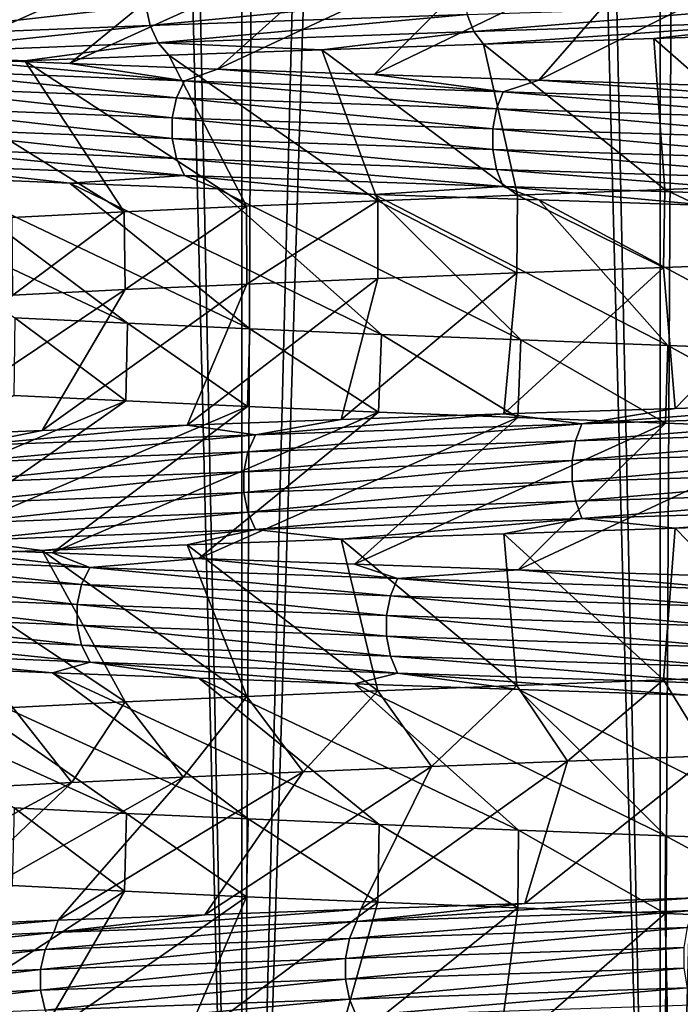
# Model space of a CAD drawing. Header units: metres. Extents: x -206 to 75, y -104 to 104.
# Tile 477 of 656: x -7.42 to -4.98, y -93.25 to -89.61. Entities that reach past the tile are written whole.
import ezdxf

# ---------------------------------------------------------------- set-up
doc = ezdxf.new("R2010")
doc.units = ezdxf.units.M
doc.layers.add('solid_01_1-CONSUMER_THERM_B_125288', color=7, linetype='CONTINUOUS')

msp = doc.modelspace()

# ---------------------------------------------------------------- linework, layer by layer
at = {"layer": 'solid_01_1-CONSUMER_THERM_B_125288'}
for points in [[(-4.244166, -66.632355, 36.999081), (-5.052819, -66.65136, 36.69463), (-5.051296, -97, 36.695255)], [(-4.244166, -66.632355, 36.999081), (-5.051296, -97, 36.695255), (-3.416415, -97, 37.250221)], [(-5.839954, -66.670242, 36.33786), (-6.60177, -66.689018, 35.930511), (-6.599802, -97, 35.931637)], [(-5.839954, -66.670242, 36.33786), (-6.599802, -97, 35.931637), (-5.051296, -97, 36.695255)], [(-5.052819, -66.65136, 36.69463), (-5.839954, -66.670242, 36.33786), (-5.051296, -97, 36.695255)], [(-7.335672, -66.707863, 35.473965), (-8.037544, -66.726852, 34.97081), (-8.035554, -97, 34.972336)], [(-7.335672, -66.707863, 35.473965), (-8.035554, -97, 34.972336), (-6.599802, -97, 35.931637)], [(-6.60177, -66.689018, 35.930511), (-7.335672, -66.707863, 35.473965), (-6.599802, -97, 35.931637)], [(-7.928323, -67.258987, 13.946247), (-7.213043, -67.277962, 13.445046), (-8.0356, -97, 14.027699)], [(-7.213043, -67.277962, 13.445046), (-6.599861, -97, 13.068396), (-8.0356, -97, 14.027699)], [(-7.213043, -67.277962, 13.445046), (-6.465989, -67.29705, 12.992133), (-6.599861, -97, 13.068396)], [(-6.465989, -67.29705, 12.992133), (-5.691119, -67.316277, 12.589871), (-6.599861, -97, 13.068396)], [(-5.691119, -67.316277, 12.589871), (-5.051363, -97, 12.304773), (-6.599861, -97, 13.068396)], [(-5.691119, -67.316277, 12.589871), (-4.890752, -67.335487, 12.239472), (-5.051363, -97, 12.304773)], [(-4.890752, -67.335487, 12.239472), (-4.069489, -67.354546, 11.94296), (-5.051363, -97, 12.304773)], [(-4.069489, -67.354546, 11.94296), (-3.416506, -97, 11.749804), (-5.051363, -97, 12.304773)], [(-7.023202, -89.207405, 18.403719), (-7.440537, -89.186722, 18.920717), (-8.211243, -89.731255, 18.214853)], [(-7.023202, -89.207405, 18.403719), (-8.211243, -89.731255, 18.214853), (-7.743884, -89.751816, 17.647469)], [(-6.569788, -89.228218, 17.917608), (-7.023202, -89.207405, 18.403719), (-7.743884, -89.751816, 17.647469)], [(-6.569788, -89.228218, 17.917608), (-7.743884, -89.751816, 17.647469), (-7.235604, -89.772491, 17.113083)], [(-6.083146, -89.248924, 17.465418), (-6.569788, -89.228218, 17.917608), (-7.235604, -89.772491, 17.113083)], [(-6.083146, -89.248924, 17.465418), (-7.235604, -89.772491, 17.113083), (-6.689578, -89.793152, 16.615295)], [(-5.56697, -89.269409, 17.050245), (-6.083146, -89.248924, 17.465418), (-6.689578, -89.793152, 16.615295)], [(-5.56697, -89.269409, 17.050245), (-6.689578, -89.793152, 16.615295), (-6.109524, -89.813744, 16.157619)], [(-5.023874, -89.289772, 16.673717), (-5.56697, -89.269409, 17.050245), (-6.109524, -89.813744, 16.157619)], [(-5.023874, -89.289772, 16.673717), (-6.109524, -89.813744, 16.157619), (-5.500087, -89.834251, 15.743564)], [(-4.455948, -89.310226, 16.337002), (-5.023874, -89.289772, 16.673717), (-5.500087, -89.834251, 15.743564)], [(-4.455948, -89.310226, 16.337002), (-5.500087, -89.834251, 15.743564), (-4.864862, -89.854752, 15.375299)], [(-6.955036, -89.559059, 32.328148), (-5.779329, -89.51812, 33.232227), (-6.938812, -89.632484, 32.309887)], [(-5.779329, -89.51812, 33.232227), (-5.765848, -89.591553, 33.211857), (-6.938812, -89.632484, 32.309887)], [(-7.991052, -89.599998, 31.266563), (-6.955036, -89.559059, 32.328148), (-7.972411, -89.673424, 31.250778)], [(-6.955036, -89.559059, 32.328148), (-6.938812, -89.632484, 32.309887), (-7.972411, -89.673424, 31.250778)], [(-5.765848, -89.591553, 33.211857), (-4.476808, -89.550613, 33.938778), (-5.740939, -89.654892, 33.174221)], [(-4.476808, -89.550613, 33.938778), (-4.457467, -89.61396, 33.898003), (-5.740939, -89.654892, 33.174221)], [(-6.938812, -89.632484, 32.309887), (-5.765848, -89.591553, 33.211857), (-6.908835, -89.695831, 32.276146)], [(-5.765848, -89.591553, 33.211857), (-5.740939, -89.654892, 33.174221), (-6.908835, -89.695831, 32.276146)], [(-7.972411, -89.673424, 31.250778), (-6.938812, -89.632484, 32.309887), (-7.937969, -89.736763, 31.221613)], [(-6.938812, -89.632484, 32.309887), (-6.908835, -89.695831, 32.276146), (-7.937969, -89.736763, 31.221613)], [(-5.740939, -89.654892, 33.174221), (-4.457467, -89.61396, 33.898003), (-5.704911, -89.701096, 33.12429)], [(-4.457467, -89.61396, 33.898003), (-5.075432, -89.68042, 33.508896), (-5.704911, -89.701096, 33.12429)], [(-4.457467, -89.61396, 33.898003), (-4.419025, -89.659767, 33.848335), (-5.075432, -89.68042, 33.508896)], [(-6.908835, -89.695831, 32.276146), (-5.740939, -89.654892, 33.174221), (-6.303402, -89.72168, 32.697239)], [(-5.740939, -89.654892, 33.174221), (-5.704911, -89.701096, 33.12429), (-6.303402, -89.72168, 32.697239)], [(-5.075432, -89.68042, 33.508896), (-4.419025, -89.659767, 33.848335), (-4.462286, -90.2183, 32.659534)], [(-7.937969, -89.736763, 31.221613), (-6.908835, -89.695831, 32.276146), (-7.403191, -89.762703, 31.718935)], [(-6.908835, -89.695831, 32.276146), (-6.869834, -89.742172, 32.228508), (-7.403191, -89.762703, 31.718935)], [(-6.908835, -89.695831, 32.276146), (-6.303402, -89.72168, 32.697239), (-6.869834, -89.742172, 32.228508)], [(-6.303402, -89.72168, 32.697239), (-5.704911, -89.701096, 33.12429), (-5.579215, -90.25985, 31.940588)], [(-5.704911, -89.701096, 33.12429), (-5.075432, -89.68042, 33.508896), (-5.033578, -90.239082, 32.320045)], [(-5.704911, -89.701096, 33.12429), (-5.033578, -90.239082, 32.320045), (-5.579215, -90.25985, 31.940588)], [(-5.075432, -89.68042, 33.508896), (-4.462286, -90.2183, 32.659534), (-5.033578, -90.239082, 32.320045)], [(-7.937969, -89.736763, 31.221613), (-7.403191, -89.762703, 31.718935), (-7.899819, -89.783325, 31.17173)], [(-7.403191, -89.762703, 31.718935), (-6.869834, -89.742172, 32.228508), (-6.582498, -90.300911, 31.069681)], [(-6.869834, -89.742172, 32.228508), (-6.303402, -89.72168, 32.697239), (-6.096303, -90.280426, 31.523182)], [(-6.869834, -89.742172, 32.228508), (-6.096303, -90.280426, 31.523182), (-6.582498, -90.300911, 31.069681)], [(-6.303402, -89.72168, 32.697239), (-5.579215, -90.25985, 31.940588), (-6.096303, -90.280426, 31.523182)], [(-7.899819, -89.783325, 31.17173), (-7.403191, -89.762703, 31.718935), (-7.034755, -90.321472, 30.582945)], [(-6.811519, -89.836617, 16.638697), (-7.743884, -89.751816, 17.647469), (-7.854369, -89.795677, 17.679686)], [(-6.811519, -89.836617, 16.638697), (-7.235604, -89.772491, 17.113083), (-7.743884, -89.751816, 17.647469)], [(-7.403191, -89.762703, 31.718935), (-6.582498, -90.300911, 31.069681), (-7.034755, -90.321472, 30.582945)], [(-6.811519, -89.836617, 16.638697), (-6.689578, -89.793152, 16.615295), (-7.235604, -89.772491, 17.113083)], [(-7.899819, -89.783325, 31.17173), (-7.034755, -90.321472, 30.582945), (-7.449917, -90.342133, 30.066753)], [(-7.854369, -89.795677, 17.679686), (-7.888376, -89.859085, 17.650156), (-6.841011, -89.900024, 16.604658)], [(-6.811519, -89.836617, 16.638697), (-7.854369, -89.795677, 17.679686), (-6.841011, -89.900024, 16.604658)], [(-5.632663, -89.877548, 15.754671), (-6.689578, -89.793152, 16.615295), (-6.811519, -89.836617, 16.638697)], [(-5.632663, -89.877548, 15.754671), (-6.109524, -89.813744, 16.157619), (-6.689578, -89.793152, 16.615295)], [(-5.632663, -89.877548, 15.754671), (-5.500087, -89.834251, 15.743564), (-6.109524, -89.813744, 16.157619)], [(-6.811519, -89.836617, 16.638697), (-6.841011, -89.900024, 16.604658), (-5.657052, -89.940956, 15.716806)], [(-5.632663, -89.877548, 15.754671), (-6.811519, -89.836617, 16.638697), (-5.657052, -89.940956, 15.716806)], [(-4.340573, -89.918488, 15.046753), (-5.500087, -89.834251, 15.743564), (-5.632663, -89.877548, 15.754671)], [(-4.340573, -89.918488, 15.046753), (-4.864862, -89.854752, 15.375299), (-5.500087, -89.834251, 15.743564)], [(-7.888376, -89.859085, 17.650156), (-7.906735, -89.932549, 17.634212), (-6.856932, -89.973488, 16.586283)], [(-6.841011, -89.900024, 16.604658), (-7.888376, -89.859085, 17.650156), (-6.856932, -89.973488, 16.586283)], [(-5.632663, -89.877548, 15.754671), (-5.657052, -89.940956, 15.716806), (-4.359367, -89.981895, 15.005823)], [(-4.340573, -89.918488, 15.046753), (-5.632663, -89.877548, 15.754671), (-4.359367, -89.981895, 15.005823)], [(-6.841011, -89.900024, 16.604658), (-6.856932, -89.973488, 16.586283), (-5.670217, -90.01442, 15.696363)], [(-5.657052, -89.940956, 15.716806), (-6.841011, -89.900024, 16.604658), (-5.670217, -90.01442, 15.696363)], [(-7.906735, -89.932549, 17.634212), (-7.906686, -90.009354, 17.634253), (-6.856889, -90.050285, 16.58633)], [(-6.856932, -89.973488, 16.586283), (-7.906735, -89.932549, 17.634212), (-6.856889, -90.050285, 16.58633)], [(-5.657052, -89.940956, 15.716806), (-5.670217, -90.01442, 15.696363), (-4.369512, -90.055359, 14.983727)], [(-4.359367, -89.981895, 15.005823), (-5.657052, -89.940956, 15.716806), (-4.369512, -90.055359, 14.983727)], [(-6.856932, -89.973488, 16.586283), (-6.856889, -90.050285, 16.58633), (-5.670181, -90.091225, 15.696417)], [(-5.670217, -90.01442, 15.696363), (-6.856932, -89.973488, 16.586283), (-5.670181, -90.091225, 15.696417)], [(-7.906686, -90.009354, 17.634253), (-7.888241, -90.082779, 17.650269), (-6.840893, -90.123718, 16.60479)], [(-6.856889, -90.050285, 16.58633), (-7.906686, -90.009354, 17.634253), (-6.840893, -90.123718, 16.60479)], [(-5.670217, -90.01442, 15.696363), (-5.670181, -90.091225, 15.696417), (-4.369484, -90.132156, 14.983784)], [(-4.369512, -90.055359, 14.983727), (-5.670217, -90.01442, 15.696363), (-4.369484, -90.132156, 14.983784)], [(-6.856889, -90.050285, 16.58633), (-6.840893, -90.123718, 16.60479), (-5.656953, -90.16465, 15.716953)], [(-5.670181, -90.091225, 15.696417), (-6.856889, -90.050285, 16.58633), (-5.656953, -90.16465, 15.716953)], [(-7.888241, -90.082779, 17.650269), (-7.854163, -90.146118, 17.679861), (-6.81134, -90.187057, 16.638899)], [(-6.840893, -90.123718, 16.60479), (-7.888241, -90.082779, 17.650269), (-6.81134, -90.187057, 16.638899)], [(-5.670181, -90.091225, 15.696417), (-5.656953, -90.16465, 15.716953), (-4.359291, -90.205589, 15.005982)], [(-4.369484, -90.132156, 14.983784), (-5.670181, -90.091225, 15.696417), (-4.359291, -90.205589, 15.005982)], [(-7.854163, -90.146118, 17.679861), (-7.743876, -90.195107, 17.647459), (-7.235609, -90.21563, 17.113085)], [(-6.81134, -90.187057, 16.638899), (-7.854163, -90.146118, 17.679861), (-7.235609, -90.21563, 17.113085)], [(-6.840893, -90.123718, 16.60479), (-6.81134, -90.187057, 16.638899), (-5.632514, -90.227989, 15.754897)], [(-5.656953, -90.16465, 15.716953), (-6.840893, -90.123718, 16.60479), (-5.632514, -90.227989, 15.754897)], [(-8.211234, -90.174606, 18.214842), (-7.440299, -90.713432, 18.920399), (-7.022905, -90.734016, 18.403378)], [(-7.743876, -90.195107, 17.647459), (-8.211234, -90.174606, 18.214842), (-7.022905, -90.734016, 18.403378)], [(-5.656953, -90.16465, 15.716953), (-5.632514, -90.227989, 15.754897), (-4.340458, -90.268929, 15.046998)], [(-4.359291, -90.205589, 15.005982), (-5.656953, -90.16465, 15.716953), (-4.340458, -90.268929, 15.046998)], [(-7.743876, -90.195107, 17.647459), (-7.022905, -90.734016, 18.403378), (-6.56942, -90.754501, 17.91724)], [(-7.235609, -90.21563, 17.113085), (-7.743876, -90.195107, 17.647459), (-6.56942, -90.754501, 17.91724)], [(-6.81134, -90.187057, 16.638899), (-7.235609, -90.21563, 17.113085), (-6.689593, -90.236244, 16.615309)], [(-7.235609, -90.21563, 17.113085), (-6.56942, -90.754501, 17.91724), (-6.082713, -90.775055, 17.465044)], [(-6.689593, -90.236244, 16.615309), (-7.235609, -90.21563, 17.113085), (-6.082713, -90.775055, 17.465044)], [(-6.81134, -90.187057, 16.638899), (-6.689593, -90.236244, 16.615309), (-6.109534, -90.25692, 16.157627)], [(-5.632514, -90.227989, 15.754897), (-6.81134, -90.187057, 16.638899), (-6.109534, -90.25692, 16.157627)], [(-4.468794, -90.506668, 32.655972), (-5.033578, -90.239082, 32.320045), (-4.462286, -90.2183, 32.659534)], [(-6.689593, -90.236244, 16.615309), (-6.082713, -90.775055, 17.465044), (-5.566495, -90.7957, 17.049891)], [(-6.109534, -90.25692, 16.157627), (-6.689593, -90.236244, 16.615309), (-5.566495, -90.7957, 17.049891)], [(-5.632514, -90.227989, 15.754897), (-6.109534, -90.25692, 16.157627), (-5.500091, -90.277573, 15.743567)], [(-5.632514, -90.227989, 15.754897), (-5.500091, -90.277573, 15.743567), (-4.864868, -90.298088, 15.375301)], [(-4.340458, -90.268929, 15.046998), (-5.632514, -90.227989, 15.754897), (-4.864868, -90.298088, 15.375301)], [(-5.038711, -90.527145, 32.316738), (-5.579215, -90.25985, 31.940588), (-5.033578, -90.239082, 32.320045)], [(-5.038711, -90.527145, 32.316738), (-5.033578, -90.239082, 32.320045), (-4.468794, -90.506668, 32.655972)], [(-6.581015, -90.588837, 31.071167), (-6.582498, -90.300911, 31.069681), (-6.096303, -90.280426, 31.523182)], [(-6.581015, -90.588837, 31.071167), (-6.096303, -90.280426, 31.523182), (-6.096847, -90.568115, 31.522711)], [(-6.109534, -90.25692, 16.157627), (-5.566495, -90.7957, 17.049891), (-5.023389, -90.816391, 16.673407)], [(-5.500091, -90.277573, 15.743567), (-6.109534, -90.25692, 16.157627), (-5.023389, -90.816391, 16.673407)], [(-6.096847, -90.568115, 31.522711), (-6.096303, -90.280426, 31.523182), (-5.582019, -90.547554, 31.938486)], [(-5.582019, -90.547554, 31.938486), (-6.096303, -90.280426, 31.523182), (-5.579215, -90.25985, 31.940588)], [(-5.582019, -90.547554, 31.938486), (-5.579215, -90.25985, 31.940588), (-5.038711, -90.527145, 32.316738)], [(-5.500091, -90.277573, 15.743567), (-5.023389, -90.816391, 16.673407), (-4.455482, -90.836945, 16.336748)], [(-4.864868, -90.298088, 15.375301), (-5.500091, -90.277573, 15.743567), (-4.455482, -90.836945, 16.336748)], [(-7.44721, -90.63002, 30.070374), (-7.449917, -90.342133, 30.066753), (-7.034755, -90.321472, 30.582945)], [(-7.44721, -90.63002, 30.070374), (-7.034755, -90.321472, 30.582945), (-7.031966, -90.609505, 30.58617)], [(-7.031966, -90.609505, 30.58617), (-7.034755, -90.321472, 30.582945), (-6.582498, -90.300911, 31.069681)], [(-7.031966, -90.609505, 30.58617), (-6.582498, -90.300911, 31.069681), (-6.581015, -90.588837, 31.071167)], [(-5.038711, -90.527145, 32.316738), (-4.468794, -90.506668, 32.655972), (-4.995736, -91.049049, 33.55328)], [(-4.468794, -90.506668, 32.655972), (-4.336432, -91.028404, 33.886974), (-4.995736, -91.049049, 33.55328)], [(-5.038711, -90.527145, 32.316738), (-4.995736, -91.049049, 33.55328), (-5.629501, -91.069633, 33.173607)], [(-5.582019, -90.547554, 31.938486), (-5.038711, -90.527145, 32.316738), (-5.629501, -91.069633, 33.173607)], [(-6.096847, -90.568115, 31.522711), (-6.232245, -91.090118, 32.751427), (-6.801935, -91.110634, 32.288445)], [(-6.581015, -90.588837, 31.071167), (-6.096847, -90.568115, 31.522711), (-6.801935, -91.110634, 32.288445)], [(-5.582019, -90.547554, 31.938486), (-5.629501, -91.069633, 33.173607), (-6.232245, -91.090118, 32.751427)], [(-6.096847, -90.568115, 31.522711), (-5.582019, -90.547554, 31.938486), (-6.232245, -91.090118, 32.751427)], [(-7.031966, -90.609505, 30.58617), (-7.339131, -91.131287, 31.784149), (-7.840524, -91.15197, 31.241306)], [(-7.44721, -90.63002, 30.070374), (-7.031966, -90.609505, 30.58617), (-7.840524, -91.15197, 31.241306)], [(-6.581015, -90.588837, 31.071167), (-6.801935, -91.110634, 32.288445), (-7.339131, -91.131287, 31.784149)], [(-7.031966, -90.609505, 30.58617), (-6.581015, -90.588837, 31.071167), (-7.339131, -91.131287, 31.784149)], [(-7.028803, -91.021385, 18.410177), (-7.440299, -90.713432, 18.920399), (-7.443511, -91.00087, 18.924685)], [(-7.028803, -91.021385, 18.410177), (-7.022905, -90.734016, 18.403378), (-7.440299, -90.713432, 18.920399)], [(-6.578492, -91.042076, 17.926306), (-7.022905, -90.734016, 18.403378), (-7.028803, -91.021385, 18.410177)], [(-6.578492, -91.042076, 17.926306), (-6.56942, -90.754501, 17.91724), (-7.022905, -90.734016, 18.403378)], [(-6.094212, -91.062744, 17.475004), (-6.56942, -90.754501, 17.91724), (-6.578492, -91.042076, 17.926306)], [(-6.094212, -91.062744, 17.475004), (-6.082713, -90.775055, 17.465044), (-6.56942, -90.754501, 17.91724)], [(-5.577695, -91.083321, 17.058271), (-6.082713, -90.775055, 17.465044), (-6.094212, -91.062744, 17.475004)], [(-5.577695, -91.083321, 17.058271), (-5.566495, -90.7957, 17.049891), (-6.082713, -90.775055, 17.465044)], [(-5.03188, -91.103806, 16.678864), (-5.566495, -90.7957, 17.049891), (-5.577695, -91.083321, 17.058271)], [(-5.03188, -91.103806, 16.678864), (-5.023389, -90.816391, 16.673407), (-5.566495, -90.7957, 17.049891)], [(-4.460704, -91.124329, 16.3396), (-5.023389, -90.816391, 16.673407), (-5.03188, -91.103806, 16.678864)], [(-4.460704, -91.124329, 16.3396), (-4.455482, -90.836945, 16.336748), (-5.023389, -90.816391, 16.673407)], [(-7.028803, -91.021385, 18.410177), (-7.443511, -91.00087, 18.924685), (-8.2651, -91.54306, 18.285923)], [(-7.028803, -91.021385, 18.410177), (-8.2651, -91.54306, 18.285923), (-7.803605, -91.563553, 17.715429)], [(-6.578492, -91.042076, 17.926306), (-7.028803, -91.021385, 18.410177), (-7.803605, -91.563553, 17.715429)], [(-6.578492, -91.042076, 17.926306), (-7.803605, -91.563553, 17.715429), (-7.300748, -91.584198, 17.177347)], [(-6.094212, -91.062744, 17.475004), (-6.578492, -91.042076, 17.926306), (-7.300748, -91.584198, 17.177347)], [(-5.341059, -91.105621, 33.425949), (-5.629501, -91.069633, 33.173607), (-4.995736, -91.049049, 33.55328)], [(-5.341059, -91.105621, 33.425949), (-4.995736, -91.049049, 33.55328), (-4.336432, -91.028404, 33.886974)], [(-5.341059, -91.105621, 33.425949), (-4.336432, -91.028404, 33.886974), (-4.026206, -91.064682, 34.09119)], [(-6.094212, -91.062744, 17.475004), (-7.300748, -91.584198, 17.177347), (-6.759107, -91.604881, 16.674809)], [(-6.548939, -91.146553, 32.582226), (-6.801935, -91.110634, 32.288445), (-6.232245, -91.090118, 32.751427)], [(-5.577695, -91.083321, 17.058271), (-6.094212, -91.062744, 17.475004), (-6.759107, -91.604881, 16.674809)], [(-5.577695, -91.083321, 17.058271), (-6.759107, -91.604881, 16.674809), (-6.183004, -91.625504, 16.212021)], [(-6.548939, -91.146553, 32.582226), (-6.232245, -91.090118, 32.751427), (-5.629501, -91.069633, 33.173607)], [(-6.548939, -91.146553, 32.582226), (-5.629501, -91.069633, 33.173607), (-5.341059, -91.105621, 33.425949)], [(-5.03188, -91.103806, 16.678864), (-5.577695, -91.083321, 17.058271), (-6.183004, -91.625504, 16.212021)], [(-5.341059, -91.105621, 33.425949), (-4.026206, -91.064682, 34.09119), (-5.364184, -91.169029, 33.464596)], [(-4.026206, -91.064682, 34.09119), (-4.043638, -91.12809, 34.132717), (-5.364184, -91.169029, 33.464596)], [(-7.624732, -91.187492, 31.575457), (-7.339131, -91.131287, 31.784149), (-6.801935, -91.110634, 32.288445)], [(-7.624732, -91.187492, 31.575457), (-6.801935, -91.110634, 32.288445), (-6.548939, -91.146553, 32.582226)], [(-6.548939, -91.146553, 32.582226), (-5.341059, -91.105621, 33.425949), (-6.577294, -91.209961, 32.617218)], [(-5.341059, -91.105621, 33.425949), (-5.364184, -91.169029, 33.464596), (-6.577294, -91.209961, 32.617218)], [(-5.03188, -91.103806, 16.678864), (-6.183004, -91.625504, 16.212021), (-5.576363, -91.646042, 15.792045)], [(-4.460704, -91.124329, 16.3396), (-5.03188, -91.103806, 16.678864), (-5.576363, -91.646042, 15.792045)], [(-4.460704, -91.124329, 16.3396), (-5.576363, -91.646042, 15.792045), (-4.943444, -91.666534, 15.417601)], [(-5.364184, -91.169029, 33.464596), (-4.043638, -91.12809, 34.132717), (-5.376669, -91.242493, 33.485458)], [(-4.043638, -91.12809, 34.132717), (-4.05305, -91.201553, 34.155136), (-5.376669, -91.242493, 33.485458)], [(-7.624732, -91.187492, 31.575457), (-7.840524, -91.15197, 31.241306), (-7.339131, -91.131287, 31.784149)], [(-7.624732, -91.187492, 31.575457), (-6.548939, -91.146553, 32.582226), (-7.657745, -91.2509, 31.606092)], [(-6.548939, -91.146553, 32.582226), (-6.577294, -91.209961, 32.617218), (-7.657745, -91.2509, 31.606092)], [(-6.577294, -91.209961, 32.617218), (-5.364184, -91.169029, 33.464596), (-6.592602, -91.283424, 32.636108)], [(-5.364184, -91.169029, 33.464596), (-5.376669, -91.242493, 33.485458), (-6.592602, -91.283424, 32.636108)], [(-5.376669, -91.242493, 33.485458), (-4.05305, -91.201553, 34.155136), (-5.376638, -91.31929, 33.485405)], [(-4.05305, -91.201553, 34.155136), (-4.053027, -91.278358, 34.155079), (-5.376638, -91.31929, 33.485405)], [(-7.657745, -91.2509, 31.606092), (-6.577294, -91.209961, 32.617218), (-7.675568, -91.324364, 31.622629)], [(-6.577294, -91.209961, 32.617218), (-6.592602, -91.283424, 32.636108), (-7.675568, -91.324364, 31.622629)], [(-6.592602, -91.283424, 32.636108), (-5.376669, -91.242493, 33.485458), (-6.592564, -91.360229, 32.636059)], [(-5.376669, -91.242493, 33.485458), (-5.376638, -91.31929, 33.485405), (-6.592564, -91.360229, 32.636059)], [(-7.675568, -91.324364, 31.622629), (-6.592602, -91.283424, 32.636108), (-7.675523, -91.401161, 31.622585)], [(-6.592602, -91.283424, 32.636108), (-6.592564, -91.360229, 32.636059), (-7.675523, -91.401161, 31.622585)], [(-5.376638, -91.31929, 33.485405), (-4.053027, -91.278358, 34.155079), (-5.364096, -91.392723, 33.464443)], [(-4.053027, -91.278358, 34.155079), (-4.043573, -91.351784, 34.132553), (-5.364096, -91.392723, 33.464443)], [(-6.592564, -91.360229, 32.636059), (-5.376638, -91.31929, 33.485405), (-6.577186, -91.433655, 32.617077)], [(-5.376638, -91.31929, 33.485405), (-5.364096, -91.392723, 33.464443), (-6.577186, -91.433655, 32.617077)], [(-7.675523, -91.401161, 31.622585), (-6.592564, -91.360229, 32.636059), (-7.657618, -91.474594, 31.605968)], [(-6.592564, -91.360229, 32.636059), (-6.577186, -91.433655, 32.617077), (-7.657618, -91.474594, 31.605968)], [(-5.364096, -91.392723, 33.464443), (-4.043573, -91.351784, 34.132553), (-5.340922, -91.456062, 33.425716)], [(-4.043573, -91.351784, 34.132553), (-4.026104, -91.415123, 34.090939), (-5.340922, -91.456062, 33.425716)], [(-6.577186, -91.433655, 32.617077), (-5.364096, -91.392723, 33.464443), (-6.548771, -91.496994, 32.582012)], [(-5.364096, -91.392723, 33.464443), (-5.340922, -91.456062, 33.425716), (-6.548771, -91.496994, 32.582012)], [(-5.340922, -91.456062, 33.425716), (-4.026104, -91.415123, 34.090939), (-4.995703, -91.492149, 33.553299)], [(-4.026104, -91.415123, 34.090939), (-4.33641, -91.471519, 33.886986), (-4.995703, -91.492149, 33.553299)], [(-7.657618, -91.474594, 31.605968), (-6.577186, -91.433655, 32.617077), (-7.624536, -91.537933, 31.57527)], [(-6.577186, -91.433655, 32.617077), (-6.548771, -91.496994, 32.582012), (-7.624536, -91.537933, 31.57527)], [(-6.548771, -91.496994, 32.582012), (-5.340922, -91.456062, 33.425716), (-6.232258, -91.533455, 32.751419)], [(-5.340922, -91.456062, 33.425716), (-5.629489, -91.512833, 33.173611), (-6.232258, -91.533455, 32.751419)], [(-5.340922, -91.456062, 33.425716), (-4.995703, -91.492149, 33.553299), (-5.629489, -91.512833, 33.173611)], [(-5.629489, -91.512833, 33.173611), (-4.995703, -91.492149, 33.553299), (-5.038558, -92.053505, 32.316837)], [(-4.995703, -91.492149, 33.553299), (-4.468645, -92.032791, 32.656055), (-5.038558, -92.053505, 32.316837)], [(-4.995703, -91.492149, 33.553299), (-4.33641, -91.471519, 33.886986), (-4.468645, -92.032791, 32.656055)], [(-7.624536, -91.537933, 31.57527), (-6.548771, -91.496994, 32.582012), (-7.339146, -91.574463, 31.784136)], [(-6.548771, -91.496994, 32.582012), (-6.801955, -91.553955, 32.288429), (-7.339146, -91.574463, 31.784136)], [(-6.548771, -91.496994, 32.582012), (-6.232258, -91.533455, 32.751419), (-6.801955, -91.553955, 32.288429)], [(-6.232258, -91.533455, 32.751419), (-5.629489, -91.512833, 33.173611), (-5.581864, -92.074219, 31.938602)], [(-5.629489, -91.512833, 33.173611), (-5.038558, -92.053505, 32.316837), (-5.581864, -92.074219, 31.938602)], [(-7.161644, -91.637787, 16.956079), (-7.803605, -91.563553, 17.715429), (-8.15606, -91.596848, 18.043257)], [(-7.624536, -91.537933, 31.57527), (-7.339146, -91.574463, 31.784136), (-7.840526, -91.595055, 31.241304)], [(-7.161644, -91.637787, 16.956079), (-7.300748, -91.584198, 17.177347), (-7.803605, -91.563553, 17.715429)], [(-7.339146, -91.574463, 31.784136), (-6.801955, -91.553955, 32.288429), (-6.580869, -92.115166, 31.071314)], [(-6.801955, -91.553955, 32.288429), (-6.232258, -91.533455, 32.751419), (-6.096694, -92.094765, 31.522842)], [(-6.801955, -91.553955, 32.288429), (-6.096694, -92.094765, 31.522842), (-6.580869, -92.115166, 31.071314)], [(-6.232258, -91.533455, 32.751419), (-5.581864, -92.074219, 31.938602), (-6.096694, -92.094765, 31.522842)], [(-8.15606, -91.596848, 18.043257), (-8.191374, -91.660255, 18.015303), (-7.192653, -91.701195, 16.923416)], [(-7.161644, -91.637787, 16.956079), (-8.15606, -91.596848, 18.043257), (-7.192653, -91.701195, 16.923416)], [(-7.840526, -91.595055, 31.241304), (-7.339146, -91.574463, 31.784136), (-7.031831, -92.13562, 30.586325)], [(-7.840526, -91.595055, 31.241304), (-7.031831, -92.13562, 30.586325), (-7.447095, -92.156235, 30.070528)], [(-7.339146, -91.574463, 31.784136), (-6.580869, -92.115166, 31.071314), (-7.031831, -92.13562, 30.586325)], [(-7.161644, -91.637787, 16.956079), (-6.759107, -91.604881, 16.674809), (-7.300748, -91.584198, 17.177347)], [(-7.161644, -91.637787, 16.956079), (-7.192653, -91.701195, 16.923416), (-6.049885, -91.742126, 15.983037)], [(-6.023804, -91.678719, 16.019753), (-6.759107, -91.604881, 16.674809), (-7.161644, -91.637787, 16.956079)], [(-6.023804, -91.678719, 16.019753), (-7.161644, -91.637787, 16.956079), (-6.049885, -91.742126, 15.983037)], [(-6.023804, -91.678719, 16.019753), (-6.183004, -91.625504, 16.212021), (-6.759107, -91.604881, 16.674809)], [(-6.023804, -91.678719, 16.019753), (-5.576363, -91.646042, 15.792045), (-6.183004, -91.625504, 16.212021)], [(-8.191374, -91.660255, 18.015303), (-8.210438, -91.733719, 18.000208), (-7.209392, -91.774651, 16.905783)], [(-7.192653, -91.701195, 16.923416), (-8.191374, -91.660255, 18.015303), (-7.209392, -91.774651, 16.905783)], [(-4.765479, -91.719658, 15.253344), (-5.576363, -91.646042, 15.792045), (-6.023804, -91.678719, 16.019753)], [(-4.765479, -91.719658, 15.253344), (-4.943444, -91.666534, 15.417601), (-5.576363, -91.646042, 15.792045)], [(-7.192653, -91.701195, 16.923416), (-7.209392, -91.774651, 16.905783), (-6.063965, -91.81559, 15.963214)], [(-6.049885, -91.742126, 15.983037), (-7.192653, -91.701195, 16.923416), (-6.063965, -91.81559, 15.963214)], [(-6.023804, -91.678719, 16.019753), (-6.049885, -91.742126, 15.983037), (-4.786112, -91.783066, 15.213308)], [(-4.765479, -91.719658, 15.253344), (-6.023804, -91.678719, 16.019753), (-4.786112, -91.783066, 15.213308)], [(-8.210438, -91.733719, 18.000208), (-8.210386, -91.810516, 18.000246), (-7.209346, -91.851456, 16.905827)], [(-7.209392, -91.774651, 16.905783), (-8.210438, -91.733719, 18.000208), (-7.209346, -91.851456, 16.905827)], [(-6.049885, -91.742126, 15.983037), (-6.063965, -91.81559, 15.963214), (-4.79725, -91.856522, 15.191694)], [(-4.786112, -91.783066, 15.213308), (-6.049885, -91.742126, 15.983037), (-4.79725, -91.856522, 15.191694)], [(-7.209392, -91.774651, 16.905783), (-7.209346, -91.851456, 16.905827), (-6.063926, -91.892387, 15.963264)], [(-6.063965, -91.81559, 15.963214), (-7.209392, -91.774651, 16.905783), (-6.063926, -91.892387, 15.963264)], [(-8.210386, -91.810516, 18.000246), (-8.191233, -91.883949, 18.015408), (-7.192528, -91.924881, 16.923542)], [(-7.209346, -91.851456, 16.905827), (-8.210386, -91.810516, 18.000246), (-7.192528, -91.924881, 16.923542)], [(-6.063965, -91.81559, 15.963214), (-6.063926, -91.892387, 15.963264), (-4.797219, -91.933327, 15.19175)], [(-4.79725, -91.856522, 15.191694), (-6.063965, -91.81559, 15.963214), (-4.797219, -91.933327, 15.19175)], [(-7.209346, -91.851456, 16.905827), (-7.192528, -91.924881, 16.923542), (-6.049779, -91.96582, 15.983178)], [(-6.063926, -91.892387, 15.963264), (-7.209346, -91.851456, 16.905827), (-6.049779, -91.96582, 15.983178)], [(-8.191233, -91.883949, 18.015408), (-8.155846, -91.947289, 18.043423), (-7.161456, -91.98822, 16.956274)], [(-7.192528, -91.924881, 16.923542), (-8.191233, -91.883949, 18.015408), (-7.161456, -91.98822, 16.956274)], [(-6.063926, -91.892387, 15.963264), (-6.049779, -91.96582, 15.983178), (-4.786028, -92.006752, 15.213464)], [(-4.797219, -91.933327, 15.19175), (-6.063926, -91.892387, 15.963264), (-4.786028, -92.006752, 15.213464)], [(-7.192528, -91.924881, 16.923542), (-7.161456, -91.98822, 16.956274), (-6.023644, -92.02916, 16.019972)], [(-6.049779, -91.96582, 15.983178), (-7.192528, -91.924881, 16.923542), (-6.023644, -92.02916, 16.019972)], [(-8.155846, -91.947289, 18.043423), (-7.803578, -92.006889, 17.715397), (-7.300722, -92.02739, 17.17732)], [(-7.161456, -91.98822, 16.956274), (-8.155846, -91.947289, 18.043423), (-7.300722, -92.02739, 17.17732)], [(-6.049779, -91.96582, 15.983178), (-6.023644, -92.02916, 16.019972), (-4.765352, -92.070091, 15.253583)], [(-4.786028, -92.006752, 15.213464), (-6.049779, -91.96582, 15.983178), (-4.765352, -92.070091, 15.253583)], [(-7.026927, -92.548149, 18.408014), (-7.803578, -92.006889, 17.715397), (-8.265083, -91.986389, 18.285902)], [(-7.442093, -92.527603, 18.922792), (-7.026927, -92.548149, 18.408014), (-8.265083, -91.986389, 18.285902)], [(-7.161456, -91.98822, 16.956274), (-7.300722, -92.02739, 17.17732), (-6.759091, -92.047974, 16.674795)], [(-7.161456, -91.98822, 16.956274), (-6.759091, -92.047974, 16.674795), (-6.182984, -92.068626, 16.212008)], [(-6.023644, -92.02916, 16.019972), (-7.161456, -91.98822, 16.956274), (-6.182984, -92.068626, 16.212008)], [(-6.576003, -92.568542, 17.923817), (-7.300722, -92.02739, 17.17732), (-7.803578, -92.006889, 17.715397)], [(-7.026927, -92.548149, 18.408014), (-6.576003, -92.568542, 17.923817), (-7.803578, -92.006889, 17.715397)], [(-6.091523, -92.588982, 17.472672), (-6.759091, -92.047974, 16.674795), (-7.300722, -92.02739, 17.17732)], [(-6.576003, -92.568542, 17.923817), (-6.091523, -92.588982, 17.472672), (-7.300722, -92.02739, 17.17732)], [(-6.023644, -92.02916, 16.019972), (-6.182984, -92.068626, 16.212008), (-5.576323, -92.08931, 15.792021)], [(-6.023644, -92.02916, 16.019972), (-5.576323, -92.08931, 15.792021), (-4.943393, -92.109894, 15.417573)], [(-4.765352, -92.070091, 15.253583), (-6.023644, -92.02916, 16.019972), (-4.943393, -92.109894, 15.417573)], [(-4.866718, -92.334976, 32.424965), (-5.038558, -92.053505, 32.316837), (-4.468645, -92.032791, 32.656055)], [(-5.576021, -92.609581, 17.057018), (-6.182984, -92.068626, 16.212008), (-6.759091, -92.047974, 16.674795)], [(-6.091523, -92.588982, 17.472672), (-5.576021, -92.609581, 17.057018), (-6.759091, -92.047974, 16.674795)], [(-5.03229, -92.630302, 16.679127), (-5.576323, -92.08931, 15.792021), (-6.182984, -92.068626, 16.212008)], [(-5.576021, -92.609581, 17.057018), (-5.03229, -92.630302, 16.679127), (-6.182984, -92.068626, 16.212008)], [(-5.897875, -92.37458, 31.690624), (-6.096694, -92.094765, 31.522842), (-5.581864, -92.074219, 31.938602)], [(-5.897875, -92.37458, 31.690624), (-5.581864, -92.074219, 31.938602), (-5.394774, -92.354797, 32.075382)], [(-5.394774, -92.354797, 32.075382), (-5.581864, -92.074219, 31.938602), (-5.038558, -92.053505, 32.316837)], [(-5.394774, -92.354797, 32.075382), (-5.038558, -92.053505, 32.316837), (-4.866718, -92.334976, 32.424965)], [(-6.372579, -92.39418, 31.273495), (-6.580869, -92.115166, 31.071314), (-6.096694, -92.094765, 31.522842)], [(-6.372579, -92.39418, 31.273495), (-6.096694, -92.094765, 31.522842), (-5.897875, -92.37458, 31.690624)], [(-4.463336, -92.650963, 16.34104), (-4.943393, -92.109894, 15.417573), (-5.576323, -92.08931, 15.792021)], [(-5.03229, -92.630302, 16.679127), (-4.463336, -92.650963, 16.34104), (-5.576323, -92.08931, 15.792021)], [(-7.229315, -92.433037, 30.350386), (-7.447095, -92.156235, 30.070528), (-7.031831, -92.13562, 30.586325)], [(-7.229315, -92.433037, 30.350386), (-7.031831, -92.13562, 30.586325), (-6.816847, -92.413612, 30.826183)], [(-6.816847, -92.413612, 30.826183), (-7.031831, -92.13562, 30.586325), (-6.580869, -92.115166, 31.071314)], [(-6.816847, -92.413612, 30.826183), (-6.580869, -92.115166, 31.071314), (-6.372579, -92.39418, 31.273495)], [(-7.608634, -92.452652, 29.847775), (-7.447095, -92.156235, 30.070528), (-7.229315, -92.433037, 30.350386)], [(-5.394774, -92.354797, 32.075382), (-5.552544, -92.88131, 33.223236), (-6.159584, -92.90197, 32.805458)], [(-5.897875, -92.37458, 31.690624), (-5.394774, -92.354797, 32.075382), (-6.159584, -92.90197, 32.805458)], [(-4.866718, -92.334976, 32.424965), (-4.919247, -92.860771, 33.595512), (-5.552544, -92.88131, 33.223236)], [(-5.394774, -92.354797, 32.075382), (-4.866718, -92.334976, 32.424965), (-5.552544, -92.88131, 33.223236)], [(-6.372579, -92.39418, 31.273495), (-6.736849, -92.922638, 32.344353), (-7.27983, -92.943237, 31.843374)], [(-6.816847, -92.413612, 30.826183), (-6.372579, -92.39418, 31.273495), (-7.27983, -92.943237, 31.843374)], [(-5.897875, -92.37458, 31.690624), (-6.159584, -92.90197, 32.805458), (-6.736849, -92.922638, 32.344353)], [(-6.372579, -92.39418, 31.273495), (-5.897875, -92.37458, 31.690624), (-6.736849, -92.922638, 32.344353)], [(-7.229315, -92.433037, 30.350386), (-7.784523, -92.963745, 31.306379), (-8.248339, -92.984253, 30.736372)], [(-7.608634, -92.452652, 29.847775), (-7.229315, -92.433037, 30.350386), (-8.248339, -92.984253, 30.736372)], [(-6.816847, -92.413612, 30.826183), (-7.27983, -92.943237, 31.843374), (-7.784523, -92.963745, 31.306379)], [(-7.229315, -92.433037, 30.350386), (-6.816847, -92.413612, 30.826183), (-7.784523, -92.963745, 31.306379)], [(-7.034412, -92.835686, 18.416658), (-7.442093, -92.527603, 18.922792), (-7.44965, -92.815033, 18.93289)], [(-7.034412, -92.835686, 18.416658), (-7.026927, -92.548149, 18.408014), (-7.442093, -92.527603, 18.922792)], [(-6.582109, -92.856247, 17.929928), (-7.026927, -92.548149, 18.408014), (-7.034412, -92.835686, 18.416658)], [(-6.582109, -92.856247, 17.929928), (-6.576003, -92.568542, 17.923817), (-7.026927, -92.548149, 18.408014)], [(-6.09588, -92.876732, 17.47645), (-6.576003, -92.568542, 17.923817), (-6.582109, -92.856247, 17.929928)], [(-6.09588, -92.876732, 17.47645), (-6.091523, -92.588982, 17.472672), (-6.576003, -92.568542, 17.923817)], [(-5.578758, -92.897308, 17.059069), (-6.091523, -92.588982, 17.472672), (-6.09588, -92.876732, 17.47645)], [(-5.578758, -92.897308, 17.059069), (-5.576021, -92.609581, 17.057018), (-6.091523, -92.588982, 17.472672)], [(-5.033064, -92.918083, 16.679625), (-5.576021, -92.609581, 17.057018), (-5.578758, -92.897308, 17.059069)], [(-5.033064, -92.918083, 16.679625), (-5.03229, -92.630302, 16.679127), (-5.576021, -92.609581, 17.057018)], [(-4.461724, -92.938866, 16.340158), (-5.03229, -92.630302, 16.679127), (-5.033064, -92.918083, 16.679625)], [(-4.461724, -92.938866, 16.340158), (-4.463336, -92.650963, 16.34104), (-5.03229, -92.630302, 16.679127)], [(-7.034412, -92.835686, 18.416658), (-7.44965, -92.815033, 18.93289), (-7.859376, -93.375565, 17.780685)], [(-7.034412, -92.835686, 18.416658), (-7.859376, -93.375565, 17.780685), (-7.359506, -93.396172, 17.236506)], [(-6.582109, -92.856247, 17.929928), (-7.034412, -92.835686, 18.416658), (-7.359506, -93.396172, 17.236506)], [(-6.582109, -92.856247, 17.929928), (-7.359506, -93.396172, 17.236506), (-6.823453, -93.416687, 16.730478)], [(-6.09588, -92.876732, 17.47645), (-6.582109, -92.856247, 17.929928), (-6.823453, -93.416687, 16.730478)], [(-6.09588, -92.876732, 17.47645), (-6.823453, -93.416687, 16.730478), (-6.254491, -93.437187, 16.265385)], [(-5.578758, -92.897308, 17.059069), (-6.09588, -92.876732, 17.47645), (-6.254491, -93.437187, 16.265385)], [(-6.174955, -92.947708, 32.870796), (-5.552544, -92.88131, 33.223236), (-4.919247, -92.860771, 33.595512)], [(-6.174955, -92.947708, 32.870796), (-4.919247, -92.860771, 33.595512), (-4.930579, -92.906769, 33.65966)], [(-7.295819, -92.98864, 31.914219), (-6.736849, -92.922638, 32.344353), (-6.159584, -92.90197, 32.805458)], [(-7.295819, -92.98864, 31.914219), (-6.159584, -92.90197, 32.805458), (-6.174955, -92.947708, 32.870796)], [(-5.578758, -92.897308, 17.059069), (-6.254491, -93.437187, 16.265385), (-5.653071, -93.457787, 15.84167)], [(-4.930579, -92.906769, 33.65966), (-4.951935, -92.970192, 33.699337), (-6.201701, -93.011124, 32.907055)], [(-6.174955, -92.947708, 32.870796), (-4.930579, -92.906769, 33.65966), (-6.201701, -93.011124, 32.907055)], [(-6.174955, -92.947708, 32.870796), (-6.159584, -92.90197, 32.805458), (-5.552544, -92.88131, 33.223236)], [(-5.033064, -92.918083, 16.679625), (-5.578758, -92.897308, 17.059069), (-5.653071, -93.457787, 15.84167)], [(-8.270557, -93.029579, 30.809376), (-7.784523, -92.963745, 31.306379), (-7.27983, -92.943237, 31.843374)], [(-8.270557, -93.029579, 30.809376), (-7.27983, -92.943237, 31.843374), (-7.295819, -92.98864, 31.914219)], [(-6.174955, -92.947708, 32.870796), (-6.201701, -93.011124, 32.907055), (-7.327418, -93.052063, 31.946333)], [(-7.295819, -92.98864, 31.914219), (-6.174955, -92.947708, 32.870796), (-7.327418, -93.052063, 31.946333)], [(-7.295819, -92.98864, 31.914219), (-7.27983, -92.943237, 31.843374), (-6.736849, -92.922638, 32.344353)], [(-5.033064, -92.918083, 16.679625), (-5.653071, -93.457787, 15.84167), (-5.020918, -93.47847, 15.460626)], [(-4.461724, -92.938866, 16.340158), (-5.033064, -92.918083, 16.679625), (-5.020918, -93.47847, 15.460626)], [(-4.461724, -92.938866, 16.340158), (-5.020918, -93.47847, 15.460626), (-4.362541, -93.499115, 15.125165)], [(-4.951935, -92.970192, 33.699337), (-4.963464, -93.043671, 33.720753), (-6.216139, -93.084602, 32.926624)], [(-6.201701, -93.011124, 32.907055), (-4.951935, -92.970192, 33.699337), (-6.216139, -93.084602, 32.926624)], [(-7.295819, -92.98864, 31.914219), (-7.327418, -93.052063, 31.946333), (-8.306378, -93.092995, 30.836702)], [(-8.270557, -93.029579, 30.809376), (-7.295819, -92.98864, 31.914219), (-8.306378, -93.092995, 30.836702)], [(-6.201701, -93.011124, 32.907055), (-6.216139, -93.084602, 32.926624), (-7.344478, -93.125542, 31.963667)], [(-7.327418, -93.052063, 31.946333), (-6.201701, -93.011124, 32.907055), (-7.344478, -93.125542, 31.963667)], [(-7.327418, -93.052063, 31.946333), (-7.344478, -93.125542, 31.963667), (-8.325718, -93.166473, 30.851454)], [(-8.306378, -93.092995, 30.836702), (-7.327418, -93.052063, 31.946333), (-8.325718, -93.166473, 30.851454)], [(-6.216139, -93.084602, 32.926624), (-4.963464, -93.043671, 33.720753), (-6.216105, -93.161377, 32.926575)], [(-4.963464, -93.043671, 33.720753), (-4.963438, -93.120445, 33.720695), (-6.216105, -93.161377, 32.926575)], [(-7.344478, -93.125542, 31.963667), (-6.216139, -93.084602, 32.926624), (-7.344437, -93.202316, 31.963621)], [(-6.216139, -93.084602, 32.926624), (-6.216105, -93.161377, 32.926575), (-7.344437, -93.202316, 31.963621)], [(-8.325718, -93.166473, 30.851454), (-7.344478, -93.125542, 31.963667), (-8.32567, -93.243256, 30.851416)], [(-7.344478, -93.125542, 31.963667), (-7.344437, -93.202316, 31.963621), (-8.32567, -93.243256, 30.851416)], [(-6.216105, -93.161377, 32.926575), (-4.963438, -93.120445, 33.720695), (-6.201602, -93.234833, 32.906914)], [(-4.963438, -93.120445, 33.720695), (-4.951858, -93.193893, 33.699181), (-6.201602, -93.234833, 32.906914)], [(-7.344437, -93.202316, 31.963621), (-6.216105, -93.161377, 32.926575), (-7.3273, -93.275772, 31.946205)], [(-6.216105, -93.161377, 32.926575), (-6.201602, -93.234833, 32.906914), (-7.3273, -93.275772, 31.946205)], [(-8.32567, -93.243256, 30.851416), (-7.344437, -93.202316, 31.963621), (-8.306244, -93.316711, 30.836594)], [(-7.344437, -93.202316, 31.963621), (-7.3273, -93.275772, 31.946205), (-8.306244, -93.316711, 30.836594)], [(-6.201602, -93.234833, 32.906914), (-4.951858, -93.193893, 33.699181), (-6.174804, -93.29818, 32.870583)], [(-4.951858, -93.193893, 33.699181), (-4.930459, -93.257248, 33.659428), (-6.174804, -93.29818, 32.870583)], [(-7.3273, -93.275772, 31.946205), (-6.201602, -93.234833, 32.906914), (-7.295638, -93.339119, 31.91403)], [(-6.201602, -93.234833, 32.906914), (-6.174804, -93.29818, 32.870583), (-7.295638, -93.339119, 31.91403)]]:
    msp.add_3dface(points, dxfattribs=at)

doc.saveas('drawing.dxf')
